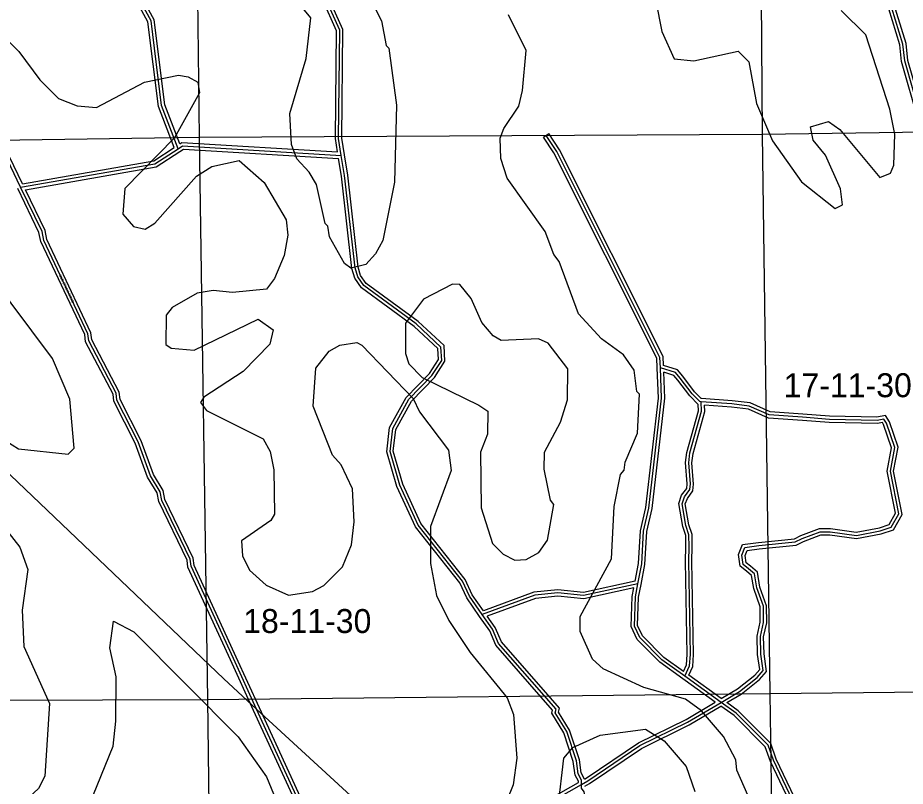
# Model space of a CAD drawing. Extents: x 457167 to 656239, y 1787309 to 1969297.
# Drawn here: x 551687 to 560027, y 1891591 to 1898815 of the extents above; entities that cross this region are included whole.
import ezdxf

# ---------------------------------------------------------------- set-up
doc = ezdxf.new("R2010")
doc.units = 0
for name, color, linetype in [('Level 1', 7, 'Continuous'), ('Level 2', 7, 'Continuous'), ('Level 31', 7, 'Continuous'), ('Level 32', 7, 'Continuous'), ('Level 34', 7, 'Continuous'), ('Level 55', 7, 'Continuous'), ('Level 7', 7, 'Continuous')]:
    doc.layers.add(name, color=color, linetype=linetype)

msp = doc.modelspace()

# ---------------------------------------------------------------- linework, layer by layer
at = {"layer": 'Level 1'}
for p, q in [((558644.015, 1902988.806), (558683.475, 1897717.815)), ((553331.178, 1902922.812), (553391.392, 1897689.51)), ((563966.433, 1897790.399), (558683.475, 1897717.815)), ((553391.392, 1897689.51), (548216.384, 1897612.841)), ((558683.475, 1897717.815), (553391.392, 1897689.51)), ((553391.392, 1897689.51), (553470.61, 1892405.726)), ((558683.475, 1897717.815), (558755.288, 1892464.242)), ((558755.288, 1892464.242), (564055.884, 1892518.444)), ((553470.61, 1892405.726), (558755.288, 1892464.242)), ((558755.288, 1892464.242), (558828.028, 1887156.527)), ((548268.88, 1892393.721), (553470.61, 1892405.726)), ((553470.61, 1892405.726), (553533.632, 1887112.23))]:
    msp.add_line(p, q, dxfattribs=at)
at = {"layer": 'Level 31'}
for p, q in [((557976.65, 1892609.435), (557954.749, 1892625.129)), ((558296.911, 1892379.494), (557976.65, 1892609.435)), ((555569.56, 1890809.307), (556985.933, 1891608.416))]:
    msp.add_line(p, q, dxfattribs=at)
for points in [[(554727.655, 1897521.536), (554701.382, 1897681.248), (554712.43, 1898698.329), (554580.03, 1898998.697), (554538.493, 1899040.63), (554513.604, 1899123.973), (553974.03, 1900042.566), (553949.528, 1900150.999), (554084.947, 1900951.006), (554086.233, 1901417.921), (554028.215, 1901592.994), (554020.43, 1901767.928), (553813.413, 1902327.056), (553764.905, 1902835.929), (553765.733, 1903135.933)], [(553194.289, 1897583.946), (553038.979, 1897989.841), (552939.447, 1898786.133), (552567.753, 1899466.821), (552096.373, 1900195.43), (551964.034, 1900620.901), (551835.61, 1900855.086)], [(561688.838, 1895153.291), (561363.946, 1895187.576), (560748.821, 1895872.801), (560377.392, 1897215.963), (560269.872, 1897566.428), (560211.992, 1897808.401), (560179.054, 1897858.305), (560022.137, 1898409.266), (560005.695, 1898567.494), (559832.293, 1899134.863), (559807.587, 1899293.476), (559757.951, 1899401.971), (559402.975, 1900686.556)], [(551713.785, 1897221.899), (551500.09, 1897665.056), (551226.752, 1898265.841), (551152.28, 1898466.056), (550998.073, 1898802.863)], [(557726.162, 1895525.421), (557721.968, 1895622.523), (556751.911, 1897559.328), (556652.155, 1897709.416)], [(553194.289, 1897583.946), (553236.335, 1897611.103), (554727.655, 1897521.536)], [(551713.785, 1897221.899), (552975.772, 1897442.369), (553194.289, 1897583.946)], [(554856.722, 1896463.71), (554758.931, 1897331.266), (554727.655, 1897521.536)], [(553930.493, 1892316.721), (553713.01, 1892790.421), (553315.048, 1893658.446), (553306.966, 1893725.379), (553041.697, 1894276.308), (553025.393, 1894359.627), (552933.912, 1894510.066), (552818.092, 1894827.121), (552619.173, 1895219.321), (552611.092, 1895286.253), (552353.949, 1895778.618), (552345.55, 1895845.188), (551931.141, 1896721.641), (551914.842, 1896805.325), (551713.785, 1897221.899)], [(556052.095, 1893204.77), (555932.037, 1893376.369), (555865.64, 1893518.369), (555450.49, 1894044.594), (555276.298, 1894420.346), (555185.26, 1894737.328), (555210.971, 1894953.988), (555361.806, 1895228.856), (555579.28, 1895453.361), (555671.24, 1895594.568), (555663.311, 1895719.683), (555430.505, 1895937.046), (554939.575, 1896296.934), (554881.296, 1896380.368), (554856.722, 1896463.71)], [(557514.394, 1893493.947), (557550.188, 1893680.765), (557567.543, 1893989.087), (557618.36, 1894205.683), (557737.804, 1895239.202), (557726.162, 1895525.421)], [(558110.71, 1895205.851), (558095.45, 1895206.981), (558025.051, 1895280.26), (557913.19, 1895426.741), (557868.814, 1895479.586), (557726.162, 1895525.421)], [(557954.749, 1892625.129), (557999.847, 1892723.192), (558008.077, 1892828.991), (557992.905, 1893705.773), (557995.489, 1893841.041), (557994.83, 1893953.045), (557965.172, 1894041.125), (557929.465, 1894247.041), (557952.533, 1894311.708), (558002, 1894379.578), (558007.547, 1894432.656), (557992.176, 1894632.7), (558003.547, 1894723.944), (558113.334, 1895116.024), (558110.71, 1895205.851)], [(558296.911, 1892379.494), (558469.22, 1892481.223), (558635.571, 1892614.606), (558691.075, 1892679.552), (558669.851, 1892832.701), (558666.469, 1892997.44), (558695.119, 1893130.094), (558694.565, 1893282.825), (558632.375, 1893456.082), (558611.417, 1893588.503), (558555.572, 1893635.196), (558502.575, 1893676.063), (558490.723, 1893764.461), (558519.53, 1893835.294), (558651.226, 1893853.494), (558993.797, 1893887.868), (559058.117, 1893920.428), (559227.772, 1893983.257), (559321.581, 1893983.741), (559567.62, 1893949.643), (559792.87, 1893992.331), (559895.349, 1894025.157), (559967.861, 1894151.88), (559887.493, 1894551.731), (559930.365, 1894775.624), (559850.509, 1895004.562), (559826.76, 1895042.806), (559762.495, 1895030.609), (559314.479, 1895040.14), (559062.368, 1895059.345), (558748.893, 1895081.258), (558561.185, 1895165.389), (558397.157, 1895185.094), (558110.71, 1895205.851)], [(557514.394, 1893493.947), (557004.345, 1893382.578), (556761.145, 1893407.956), (556544.529, 1893385.991), (556052.095, 1893204.77)], [(557954.749, 1892625.129), (557739.552, 1892779.883), (557531.496, 1892988.803), (557481.858, 1893097.301), (557490.856, 1893372.19), (557514.394, 1893493.947)], [(556985.933, 1891608.416), (556986.039, 1891648.053), (556953.121, 1891706.324), (556936.601, 1891831.461), (556845.75, 1892106.981), (556737.779, 1892282.183), (556746.135, 1892315.616), (556205.914, 1892933.804), (556148.08, 1893067.417), (556052.095, 1893204.77)], [(556985.933, 1891608.416), (557043.263, 1891640.991), (557534.205, 1891973.143), (557981.274, 1892193.416), (558296.911, 1892379.494)], [(559847.3, 1889231.026), (559789.923, 1889548.271), (558994.603, 1891400.918), (558787.44, 1891834.921), (558737.567, 1891976.873), (558438.475, 1892277.664), (558296.911, 1892379.494)], [(554790.162, 1890369.966), (554732.511, 1890570.491), (553930.493, 1892316.721)], [(557361.23, 1890189.211), (557191.677, 1890530.396), (557010.873, 1891539.621), (556985.84, 1891573.143), (556985.933, 1891608.416)]]:
    msp.add_lwpolyline(points, dxfattribs=at)
at = {"layer": 'Level 32'}
for p, q in [((556627.17, 1897692.81), (556677.141, 1897726.023)), ((557959.175, 1892585.049), (557937.275, 1892600.743)), ((557994.125, 1892633.82), (557992.352, 1892635.09)), ((558298.513, 1892415.277), (557994.147, 1892633.805)), ((558242.03, 1892381.964), (557959.153, 1892585.064)), ((555554.818, 1890835.436), (556955.98, 1891625.962))]:
    msp.add_line(p, q, dxfattribs=at)
for points in [[(554691.955, 1897553.736), (554671.355, 1897678.96), (554682.361, 1898692.166), (554554.815, 1898981.523), (554511.895, 1899024.851), (554485.897, 1899111.909), (553945.795, 1900031.397), (553918.959, 1900150.165), (554054.953, 1900953.568), (554056.219, 1901413.121), (553998.429, 1901587.506), (553990.668, 1901761.91), (553783.92, 1902320.311), (553734.9, 1902834.543), (553735.642, 1903102.921)], [(554757.258, 1897526.406), (554731.41, 1897683.537), (554742.5, 1898704.491), (554605.245, 1899015.871), (554565.091, 1899056.409), (554541.311, 1899136.037), (554002.263, 1900053.734), (553980.097, 1900151.832), (554114.941, 1900948.444), (554116.246, 1901422.723), (554058.001, 1901598.483), (554050.193, 1901773.947), (553842.907, 1902333.801), (553794.91, 1902837.314), (553795.648, 1903104.768)], [(553209.089, 1897629.217), (553068.297, 1897997.168), (552968.509, 1898795.51), (552593.548, 1899482.179), (552123.798, 1900208.271), (551991.786, 1900632.687), (551866.569, 1900861.022)], [(553157.589, 1897595.915), (553009.661, 1897982.513), (552910.385, 1898776.757), (552541.958, 1899451.462), (552068.949, 1900182.589), (551936.28, 1900609.116), (551821.57, 1900818.294)], [(561658.77, 1895126.296), (561349.327, 1895158.951), (560721.785, 1895858.007), (560348.589, 1897207.564), (560240.914, 1897558.531), (560184.044, 1897796.283), (560151.467, 1897845.638), (559992.567, 1898403.565), (559976.155, 1898561.503), (559802.978, 1899128.136), (559778.581, 1899284.764), (559729.672, 1899391.669), (559374.206, 1900678.032)], [(561676.551, 1895184.755), (561378.565, 1895216.2), (560775.856, 1895887.593), (560406.196, 1897224.361), (560298.83, 1897574.326), (560239.941, 1897820.518), (560206.64, 1897870.971), (560051.706, 1898414.969), (560035.235, 1898573.484), (559861.608, 1899141.591), (559836.592, 1899302.188), (559786.23, 1899412.272), (559439.333, 1900667.621)], [(551730.96, 1897255.354), (551527.259, 1897677.785), (551254.5, 1898277.296), (551180.015, 1898477.546), (551025.35, 1898815.352)], [(557696.19, 1895524.126), (557692.271, 1895614.822), (556725.91, 1897544.251), (556627.17, 1897692.81)], [(557755.234, 1895547.59), (557751.664, 1895630.225), (556777.914, 1897574.406), (556677.141, 1897726.023)], [(551730.96, 1897255.353), (552964.589, 1897470.871), (553157.588, 1897595.915)], [(553209.089, 1897629.218), (553228.318, 1897641.64), (554691.955, 1897553.736)], [(551758.064, 1897199.179), (552986.955, 1897413.868), (553210.601, 1897558.768)], [(553210.566, 1897558.745), (553244.352, 1897580.566), (554701.939, 1897493.026)], [(554886.241, 1896469.676), (554788.657, 1897335.381), (554757.258, 1897526.403)], [(554827.205, 1896457.741), (554729.205, 1897327.151), (554701.939, 1897493.026)], [(553903.229, 1892304.204), (553685.743, 1892777.911), (553285.825, 1893650.201), (553277.778, 1893716.845), (553012.995, 1894266.765), (552996.979, 1894348.613), (552906.745, 1894497.001), (552790.527, 1894815.146), (552590.023, 1895210.471), (552581.965, 1895277.22), (552324.859, 1895769.511), (552316.384, 1895836.687), (551902.413, 1896712.215), (551886.137, 1896795.78), (551686.767, 1897208.858)], [(553957.758, 1892329.239), (553740.279, 1892802.931), (553344.27, 1893666.692), (553336.154, 1893733.913), (553070.399, 1894285.851), (553053.807, 1894370.641), (552961.08, 1894523.132), (552845.657, 1894839.096), (552648.322, 1895228.171), (552640.22, 1895295.286), (552383.038, 1895787.726), (552374.716, 1895853.689), (551959.87, 1896731.066), (551943.548, 1896814.87), (551758.065, 1897199.178)], [(556027.515, 1893187.571), (555905.963, 1893361.303), (555839.935, 1893502.515), (555424.755, 1894028.779), (555248.103, 1894409.834), (555154.756, 1894734.858), (555181.866, 1894963.311), (555337.448, 1895246.829), (555555.719, 1895472.156), (555640.67, 1895602.602), (555634.125, 1895705.889), (555411.332, 1895913.903), (554917.828, 1896275.678), (554853.903, 1896367.195), (554827.205, 1896457.741)], [(556063.427, 1893240.906), (555958.11, 1893391.435), (555891.345, 1893534.223), (555476.226, 1894060.408), (555304.492, 1894430.858), (555215.765, 1894739.797), (555240.076, 1894944.665), (555386.165, 1895210.882), (555602.84, 1895434.565), (555701.81, 1895586.535), (555692.499, 1895733.477), (555449.677, 1895960.19), (554961.323, 1896318.19), (554908.69, 1896393.541), (554886.241, 1896469.677)], [(557488.655, 1893519.033), (557520.347, 1893684.447), (557537.737, 1893993.39), (557588.758, 1894210.849), (557707.733, 1895240.321), (557696.186, 1895524.201)], [(558112.926, 1895235.77), (558109.125, 1895236.051), (558047.863, 1895299.819), (557936.612, 1895445.501), (557886.225, 1895505.503), (557755.234, 1895547.591)], [(557543.859, 1893488.301), (557580.029, 1893677.082), (557597.349, 1893984.786), (557647.964, 1894200.518), (557767.875, 1895238.082), (557757.885, 1895483.716)], [(558081.505, 1895178.192), (558002.239, 1895260.701), (557889.77, 1895407.98), (557851.402, 1895453.67), (557757.885, 1895483.716)], [(557942.706, 1892670.741), (557970.352, 1892730.861), (557978.056, 1892829.897), (557962.9, 1893705.8), (557965.486, 1893841.24), (557964.859, 1893948.043), (557936.005, 1894033.731), (557898.559, 1894249.689), (557925.734, 1894325.873), (557973.001, 1894390.726), (557977.426, 1894433.068), (557962.032, 1894633.413), (557974.054, 1894729.876), (558083.213, 1895119.714), (558081.505, 1895178.192)], [(558351.729, 1892377.018), (558486.317, 1892456.477), (558656.542, 1892592.967), (558722.641, 1892670.312), (558699.81, 1892835.076), (558696.535, 1892994.542), (558725.131, 1893126.945), (558724.547, 1893288.099), (558661.565, 1893463.561), (558639.29, 1893604.303), (558574.361, 1893658.592), (558530.669, 1893692.284), (558521.517, 1893760.544), (558540.795, 1893807.947), (558654.779, 1893823.699), (559002.357, 1893858.576), (559070.14, 1893892.888), (559233.223, 1893953.284), (559319.589, 1893953.729), (559568.373, 1893919.252), (559800.266, 1893963.198), (559915.6, 1894000.141), (559999.493, 1894146.753), (559918.065, 1894551.871), (559961.345, 1894777.896), (559877.744, 1895017.573), (559841.386, 1895076.119), (559759.99, 1895060.67), (559315.939, 1895070.116), (559064.554, 1895089.266), (558756.301, 1895110.813), (558569.293, 1895194.631), (558400.032, 1895214.965), (558112.877, 1895235.773)], [(557992.352, 1892635.091), (558029.341, 1892715.525), (558038.098, 1892828.085), (558022.91, 1893705.746), (558025.491, 1893840.842), (558024.802, 1893958.046), (557994.338, 1894048.517), (557960.373, 1894244.393), (557979.332, 1894297.543), (558031, 1894368.431), (558037.668, 1894432.242), (558022.32, 1894631.987), (558033.04, 1894718.011), (558143.455, 1895112.333), (558141.668, 1895173.527)], [(558298.513, 1892415.276), (558452.124, 1892505.968), (558614.6, 1892636.244), (558659.507, 1892688.791), (558639.894, 1892830.326), (558636.402, 1893000.338), (558665.106, 1893133.242), (558664.585, 1893277.551), (558603.185, 1893448.604), (558583.544, 1893572.704), (558536.783, 1893611.801), (558474.48, 1893659.843), (558459.93, 1893768.376), (558498.265, 1893862.641), (558647.675, 1893883.289), (558985.238, 1893917.161), (559046.094, 1893947.967), (559222.32, 1894013.231), (559323.573, 1894013.752), (559566.865, 1893980.035), (559785.473, 1894021.465), (559875.098, 1894050.172), (559936.23, 1894157.007), (559856.92, 1894551.591), (559899.385, 1894773.351), (559823.273, 1894991.551), (559812.132, 1895009.494), (559765, 1895000.549), (559313.02, 1895010.163), (559060.183, 1895029.424), (558741.485, 1895051.702), (558553.079, 1895136.146), (558394.283, 1895155.223), (558141.668, 1895173.528)], [(557488.655, 1893519.034), (557002.66, 1893412.918), (556761.189, 1893438.116), (556537.728, 1893415.456), (556063.428, 1893240.906)], [(557476.294, 1893454.92), (557006.031, 1893352.238), (556761.101, 1893377.797), (556551.33, 1893356.527), (556098.98, 1893190.055)], [(557937.233, 1892600.772), (557720.035, 1892756.966), (557506.449, 1892971.438), (557451.642, 1893091.233), (557460.95, 1893375.549), (557476.294, 1893454.92)], [(557942.705, 1892670.742), (557759.07, 1892802.8), (557556.543, 1893006.168), (557512.073, 1893103.369), (557520.763, 1893368.831), (557543.849, 1893488.253)], [(556955.98, 1891625.961), (556956.018, 1891640.202), (556924.14, 1891696.632), (556907.227, 1891824.741), (556818.362, 1892094.241), (556705.61, 1892277.2), (556713.229, 1892307.68), (556180.242, 1892917.589), (556121.752, 1893052.717), (556027.505, 1893187.585)], [(557014.292, 1891659.035), (556982.103, 1891716.016), (556965.975, 1891838.181), (556873.139, 1892119.722), (556769.947, 1892287.166), (556779.043, 1892323.551), (556231.586, 1892950.019), (556174.407, 1893082.117), (556098.979, 1893190.054)], [(557014.292, 1891659.035), (557027.423, 1891666.496), (557519.099, 1891999.145), (557967.007, 1892219.83), (558242.03, 1892381.965)], [(557015.888, 1891590.931), (557059.102, 1891615.486), (557549.31, 1891947.141), (557995.541, 1892167.001), (558295.285, 1892343.707)], [(559809.679, 1889270.476), (559761.009, 1889539.573), (558967.271, 1891388.534), (558759.671, 1891823.454), (558711.511, 1891960.529), (558418.946, 1892254.755), (558295.285, 1892343.707)], [(559872.218, 1889261.826), (559818.836, 1889556.969), (559021.935, 1891413.301), (558815.21, 1891846.389), (558763.623, 1891993.217), (558458.003, 1892300.573), (558351.73, 1892377.018)], [(554754.475, 1890385.521), (554704.305, 1890560.026), (553903.23, 1892304.2)], [(554808.505, 1890414.744), (554760.718, 1890580.956), (553957.756, 1892329.243)]]:
    msp.add_lwpolyline(points, dxfattribs=at)
at = {"layer": 'Level 55'}
msp.add_line((555569.56, 1890809.307), (553930.493, 1892316.721), dxfattribs=at)
msp.add_lwpolyline([(553930.493, 1892316.721), (553623.125, 1892599.393), (548569.676, 1897422.894)], dxfattribs=at)
at = {"layer": 'Level 7'}
for points in [[(554866.365, 1899255.001), (555106.606, 1898787.413), (555147.54, 1898553.868), (555172.481, 1898528.758), (555245.78, 1897995.006), (555226.79, 1897269.769), (555116.646, 1896719.934), (555049.567, 1896595.121), (554957.547, 1896495.376), (554815.725, 1896462.484), (554757.503, 1896504.335), (554616.567, 1896754.879), (554600.225, 1896854.981), (554575.314, 1896880.051), (554493.127, 1897247.149), (554426.795, 1897364.051), (554310.48, 1897489.492), (554260.887, 1897623.005), (554245.163, 1897914.841), (554396.878, 1898431.206), (554439.803, 1898814.546), (554016.287, 1899332.772)], [(552011.975, 1895612.828), (551049.088, 1896899.737), (550999.356, 1896991.598), (550551.059, 1897576.586), (550443.443, 1897810.331), (550179.485, 1898686.498), (550137.974, 1898736.679), (550047.277, 1899053.756)], [(557683.151, 1898970.881), (557740.597, 1898687.245), (557856.453, 1898428.46), (558039.816, 1898411.171), (558456.923, 1898501.559), (558556.636, 1898401.198), (558630.393, 1898009.13), (558779.331, 1897658.543)], [(558779.331, 1897658.543), (559053.192, 1897274.187), (559369.181, 1897023.086), (559435.972, 1897056.197), (559419.79, 1897206.321), (559279.082, 1897523.556), (559162.838, 1897665.638), (559138.216, 1897790.781), (559305.109, 1897840.244), (559413.251, 1897764.854), (559786.915, 1897313.517), (559887.086, 1897354.87), (559920.685, 1897429.802), (559929.942, 1897721.539), (559880.677, 1897955.124), (559657.843, 1898656.098), (559425.145, 1898881.931)], [(558741.486, 1891064.545), (558443.571, 1891740.737), (558435.56, 1891840.81), (558319.534, 1892057.943), (558111.916, 1892300.356), (557962.182, 1892409.217), (557570.744, 1892518.835), (557187.824, 1892695.134), (557088.08, 1892787.165), (556972.225, 1893045.95), (556972.683, 1893187.673), (557266.18, 1893728.59), (557292.764, 1894220.362), (557352.06, 1894520.28), (557385.57, 1894561.861), (557394.14, 1894636.853), (557511.728, 1894911.601), (557529.573, 1895278.331), (557504.632, 1895303.401), (557480.279, 1895503.575), (557380.695, 1895645.617), (557172.779, 1895796.328), (556956.791, 1896030.431), (556774.96, 1896522.871), (556725.169, 1896589.721), (556642.494, 1896806.726), (556285.63, 1897308.083), (556227.866, 1897491.646), (556220.153, 1897683.421), (556253.792, 1897775.024), (556396.162, 1897982.971), (556429.99, 1898132.925), (556464.545, 1898507.934), (556298.897, 1898841.95)], [(551480.019, 1898707.356), (551696.106, 1898498.223), (551895.334, 1898230.84), (552069.81, 1898055.217), (552244.674, 1897987.938), (552428.008, 1897970.68), (552878.953, 1898211.001), (553195.928, 1898276.677), (553287.59, 1898259.708), (553379.132, 1898209.398), (553395.474, 1898109.326), (553160.685, 1897684.892), (552692.354, 1897211.226), (552674.897, 1896969.529), (552774.571, 1896852.497), (552882.844, 1896827.158), (552974.745, 1896885.221), (553367.955, 1897325.776), (553509.966, 1897417.021), (553768.58, 1897474.555), (554001.318, 1897265.393), (554208.617, 1896914.577), (554224.83, 1896772.824), (554190.861, 1896581.189), (554098.473, 1896364.743), (554023.123, 1896264.93), (553706.248, 1896232.635), (553522.874, 1896249.893), (553372.761, 1896225.341), (553138.919, 1896092.714), (553080.339, 1896017.881), (553079.453, 1895742.785), (553129.345, 1895709.275), (553346.049, 1895691.917), (553947.185, 1895981.751), (554088.57, 1895881.261), (554054.801, 1895747.977), (553803.9, 1895490.368), (553436.317, 1895249.788), (553402.807, 1895199.866), (553460.93, 1895124.645), (553993.604, 1894856.186), (554059.906, 1894739.283), (554092.69, 1894564.08), (554099.696, 1894147.23), (554066.146, 1894089.008), (553790.464, 1893898.16), (553798.346, 1893756.406), (553864.61, 1893622.794), (554022.545, 1893480.583), (554230.66, 1893388.203), (554455.833, 1893420.827), (554564.405, 1893478.85), (554740.015, 1893653.366), (554824.034, 1893861.472), (554849.76, 1894078.158), (554834.076, 1894386.635), (554726.42, 1894612.079), (554643.348, 1894704.04), (554461.417, 1895163.129), (554487.573, 1895521.527), (554613.143, 1895679.493), (554713.334, 1895737.546), (554871.826, 1895762.038), (554921.747, 1895736.868), (555403.654, 1895235.142), (555461.617, 1895109.9), (555735.567, 1894750.555), (555759.96, 1894558.761), (555566.525, 1894034.156), (555565.41, 1893684.027), (555622.785, 1893383.751), (555738.78, 1893149.946), (555937.869, 1892849.212), (556286.621, 1892422.916), (556344.485, 1892264.363), (556376.521, 1891855.744), (556342.365, 1891605.787), (556283.515, 1891455.893)], [(551576.009, 1894838.925), (551692.452, 1894763.534), (552159.121, 1894712.019), (552217.672, 1894770.171), (552177.465, 1895228.801), (552011.975, 1895612.828)], [(551266.13, 1894398.11), (551706.156, 1893838.132), (551780.531, 1893629.498), (551729.265, 1893246.188), (551744.861, 1892904.331), (551984.884, 1892370.051), (551941.013, 1891686.604), (551882.304, 1891570.091), (551664.903, 1891370.703)], [(552281.336, 1891226.987), (552583.83, 1891967.979), (552609.588, 1892201.295), (552610.931, 1892618.115), (552553.456, 1892893.411), (552587.583, 1893143.406), (552778.988, 1893042.746), (553759.54, 1892055.886), (554025.091, 1891679.9), (554207.061, 1891237.481)], [(556766.855, 1891396.008), (556818.35, 1891854.34), (556902.01, 1891954.113), (557160.823, 1892069.979), (557586.17, 1892126.986), (557760.875, 1892018.026), (557968.501, 1891775.622), (558051.106, 1891541.937)]]:
    msp.add_lwpolyline(points, dxfattribs=at)
msp.add_lwpolyline([(556465.865, 1893722.83), (556582.807, 1893789.163), (556666.527, 1893905.576), (556725.953, 1894238.866), (556692.742, 1894280.646), (556635.306, 1894572.622), (556635.824, 1894731.006), (556786.793, 1895013.955), (556854.141, 1895222.131), (556855.086, 1895513.907), (556672.47, 1895756.251), (556580.897, 1895798.221), (556230.711, 1895782.696), (556155.819, 1895824.606), (556047.865, 1895950.017), (555948.55, 1896175.391), (555840.606, 1896309.133), (555773.915, 1896309.363), (555498.362, 1896168.526), (555330.912, 1895943.968), (555329.996, 1895660.531), (555363.018, 1895560.39), (555487.672, 1895434.928), (556020.346, 1895174.799), (556103.539, 1895116.178), (556102.822, 1894899.433), (556035.613, 1894732.938), (556042.25, 1894207.716), (556149.578, 1893873.899), (556249.281, 1893773.538), (556357.464, 1893714.858), (556465.865, 1893722.83)], close=True, dxfattribs=at)

# ---------------------------------------------------------------- texts
at = {"layer": 'Level 2'}
for s, p in [('17-11-30', (558884.54, 1895248.226)), ('18-11-30', (553805.589, 1893031.556))]:
    msp.add_text(s, height=225, dxfattribs=at).set_placement(p)
at = {"layer": 'Level 34'}
msp.add_text('OLD BRICK ROAD', height=25, rotation=295.3052056, dxfattribs=at).set_placement((552071.511, 1896395.526))

doc.saveas('drawing.dxf')
